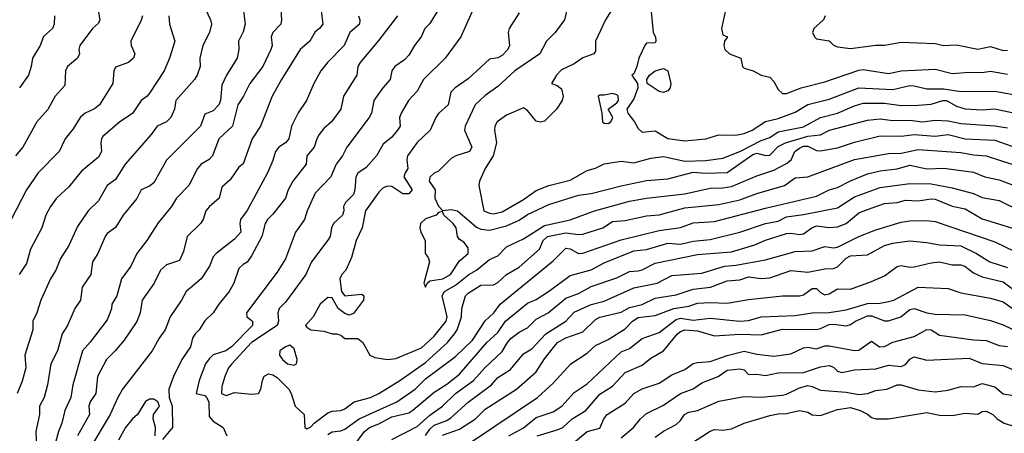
# Model space of a CAD drawing. Header units: metres. Extents: x -46681 to -43747, y -240911 to -237677.
# Tile 658 of 1056: x -45609 to -45493, y -238497 to -238448. Entities that reach past the tile are written whole.
import ezdxf

# ---------------------------------------------------------------- set-up
doc = ezdxf.new("R2010")
doc.units = ezdxf.units.M
doc.layers.add('CONTOUR_INDEX', color=1, linetype='Continuous')
doc.layers.add('CONTOUR_INTER', color=3, linetype='Continuous')

msp = doc.modelspace()

# ---------------------------------------------------------------- linework, layer by layer
at = {"layer": 'CONTOUR_INDEX'}
for points, elevation in [([(-45544.39, -238447.02), (-45544.76, -238448.52), (-45545.86, -238450.02), (-45546.86, -238451.02), (-45547.67, -238452.52), (-45550.6, -238454.51), (-45552.6, -238456.36), (-45554.1, -238457.43), (-45555.26, -238458.52), (-45556.45, -238461.02), (-45556.51, -238461.52), (-45555.67, -238463.52), (-45555.94, -238464.02), (-45557.55, -238464.52), (-45558.1, -238464.85), (-45559.6, -238466.35), (-45560.1, -238466.58), (-45560.6, -238467.06), (-45560.67, -238467.52), (-45560, -238468.52), (-45560.02, -238469.52), (-45559.6, -238470.46), (-45559.1, -238470.99), (-45558.1, -238470.85), (-45557.36, -238471.02), (-45555.1, -238472.94), (-45554.6, -238473.17), (-45553.6, -238473.28), (-45551.6, -238472.77), (-45550.1, -238472.12), (-45549.1, -238471.46), (-45546.6, -238470.27), (-45543.1, -238469.16), (-45541.6, -238468.96), (-45538.1, -238468.05), (-45535.1, -238467.45), (-45532.6, -238467.23), (-45529.6, -238466.44), (-45528.1, -238466.56), (-45525.6, -238466.51), (-45522.6, -238464.39), (-45522.1, -238464.21), (-45521.1, -238464.48), (-45520.6, -238464.44), (-45519.6, -238463.44), (-45518.73, -238463.02), (-45516.1, -238462.2), (-45514.6, -238462.04), (-45513.55, -238461.52), (-45509.1, -238460.34), (-45507.6, -238460.17), (-45506.1, -238460.36), (-45504.1, -238460.32), (-45502.6, -238460.52), (-45501.1, -238460.33), (-45499.6, -238460.39), (-45498.1, -238460.72), (-45494.1, -238460.98), (-45492.6, -238461.24)], 75), ([(-45591.32, -238448.02), (-45591.25, -238449.02), (-45590.62, -238451.02), (-45591.26, -238453.02), (-45591.89, -238454.52), (-45593.6, -238457.13), (-45593.89, -238457.52), (-45594.6, -238458.03), (-45595.6, -238459.54), (-45597.1, -238460.51), (-45599.1, -238462.27), (-45599.27, -238462.52), (-45599.33, -238463.02), (-45599.28, -238464.02), (-45599.6, -238464.68), (-45601.6, -238466.34), (-45603.1, -238468.17), (-45604.55, -238469.52), (-45605.28, -238470.52), (-45605.82, -238471.52), (-45606.27, -238473.02), (-45607.63, -238475.52), (-45608.1, -238477.2), (-45608.97, -238478.52)], 85), ([(-45568.99, -238448.02), (-45568.85, -238448.52), (-45568.89, -238449.02), (-45570.01, -238450.02), (-45570.68, -238451.52), (-45572.67, -238453.52), (-45573.43, -238454.52), (-45574.25, -238456.02), (-45575.12, -238458.02), (-45576.1, -238459.47), (-45576.91, -238461.02), (-45577.2, -238462.52), (-45577.6, -238463), (-45578.38, -238463.52), (-45578.78, -238464.02), (-45579.1, -238465.08), (-45579.73, -238466.52), (-45582.1, -238470.96), (-45582.9, -238472.02), (-45582.98, -238472.52), (-45582.88, -238473.52), (-45583.6, -238474.36), (-45585.75, -238476.02), (-45586.1, -238476.45), (-45586.53, -238477.52), (-45587.52, -238479.02), (-45589.3, -238480.52), (-45589.83, -238481.52), (-45591.18, -238483.52), (-45591.75, -238485.02), (-45592.49, -238486.02), (-45593.29, -238487.52), (-45596.78, -238492.02), (-45597.35, -238493.02), (-45598.23, -238495.02), (-45600.64, -238499.02)], 80), ([(-45565.1, -238497.94), (-45562.1, -238496.43), (-45560.6, -238495.08), (-45559.12, -238494.02), (-45557.6, -238492.55), (-45555.45, -238491.02), (-45554.12, -238489.52), (-45552.1, -238487.6), (-45551.48, -238486.52), (-45551.03, -238486.02), (-45550.1, -238485.32), (-45549.1, -238484.78), (-45548.1, -238483.79), (-45546.68, -238483.02), (-45544.6, -238481.31), (-45543.1, -238480.74), (-45541.6, -238479.93), (-45538.6, -238478.91), (-45537.1, -238478.15), (-45536.1, -238478.1), (-45535.6, -238477.96), (-45534.1, -238477.17), (-45529.1, -238476.17), (-45525.1, -238475.84), (-45522.33, -238475.02), (-45521.1, -238474.48), (-45518.6, -238473.68), (-45518.1, -238473.64), (-45517.1, -238473.81), (-45516.6, -238473.72), (-45515.64, -238473.02), (-45515.1, -238472.79), (-45513.6, -238472.96), (-45512.6, -238472.88), (-45511.6, -238472.49), (-45510.1, -238471.26), (-45509.1, -238470.85), (-45507.1, -238470.13), (-45505.6, -238470.02), (-45504.6, -238469.75), (-45503.1, -238469.82), (-45501.6, -238469.59), (-45501.1, -238469.65), (-45499.1, -238470.45), (-45497.6, -238470.78), (-45495.6, -238471.96), (-45491.6, -238473.18)], 80), ([(-45559.6, -238471.2), (-45559.88, -238471.52), (-45561.1, -238471.94), (-45561.7, -238472.52), (-45561.78, -238473.02), (-45561.67, -238473.52), (-45561.14, -238474.52), (-45561.14, -238476.02), (-45560.8, -238476.52), (-45560.65, -238477.02), (-45561.33, -238479.52), (-45561.1, -238479.99), (-45560.92, -238479.52), (-45560.6, -238479.26), (-45559.09, -238479.02), (-45558.17, -238478.52), (-45557.1, -238476.89), (-45556.08, -238476.02), (-45556.1, -238475.39), (-45556.6, -238474.7), (-45557.1, -238474.39), (-45557.35, -238474.02), (-45557.52, -238473.02), (-45557.87, -238472.52), (-45558.98, -238471.52), (-45559.1, -238471.09), (-45559.6, -238471.2)], 75), ([(-45547.98, -238497.52), (-45545.6, -238496.83), (-45544.94, -238496.52), (-45543.87, -238495.52), (-45542.24, -238494.52), (-45540.6, -238492.62), (-45539.1, -238491.66), (-45537.6, -238490.05), (-45535.6, -238489.2), (-45534.6, -238488.37), (-45533.1, -238487.52), (-45531.47, -238485.52), (-45531.1, -238485.21), (-45530.6, -238485.04), (-45529.1, -238485.15), (-45527.1, -238485.74), (-45524.1, -238485.56), (-45521.6, -238485.63), (-45519.1, -238484.96), (-45515.1, -238484.98), (-45514.6, -238484.88), (-45513.6, -238484.4), (-45513.1, -238484.35), (-45511.6, -238484.57), (-45511.1, -238484.42), (-45510.49, -238484.02), (-45509.1, -238483.4), (-45508.6, -238483.39), (-45507.1, -238483.98), (-45506.6, -238483.99), (-45505.16, -238483.52), (-45504.1, -238482.65), (-45503.6, -238482.5), (-45502.09, -238483.02), (-45501.1, -238483.2), (-45497.6, -238483.28), (-45494.6, -238483.93), (-45493.1, -238484.45), (-45490.91, -238485.52)], 85)]:
    msp.add_lwpolyline(points, dxfattribs=dict(at, elevation=elevation))
at = {"layer": 'CONTOUR_INTER'}
for points, elevation in [([(-45599.83, -238446.52), (-45599.46, -238448.52), (-45599.6, -238448.9), (-45600.31, -238449.52), (-45601.82, -238451.52), (-45601.93, -238452.02), (-45601.85, -238452.52), (-45602.09, -238453.02), (-45603.25, -238454.02), (-45603.51, -238454.52), (-45603.6, -238456.24), (-45604.72, -238457.52), (-45605.6, -238459.06), (-45606.89, -238460.52), (-45608.52, -238463.52), (-45609.37, -238464.52)], 87), ([(-45587.37, -238446.52), (-45586.44, -238448.52), (-45586.33, -238449.02), (-45586.54, -238450.02), (-45587.34, -238451.52), (-45587.68, -238453.02), (-45587.65, -238454.02), (-45587.99, -238455.02), (-45588.3, -238455.52), (-45590.53, -238458.02), (-45590.67, -238459.02), (-45591.1, -238460.03), (-45591.6, -238460.51), (-45592.7, -238461.02), (-45593.42, -238462.02), (-45596.46, -238465.52), (-45597.6, -238467.32), (-45598.6, -238468.01), (-45599.6, -238469.82), (-45600.82, -238471.02), (-45602.1, -238472.85), (-45603.1, -238475.09), (-45604.1, -238476.64), (-45604.63, -238478.02), (-45605.26, -238479.02), (-45606.41, -238481.52), (-45606.87, -238483.02), (-45607.35, -238484.02), (-45607.34, -238485.02), (-45608.29, -238488.02), (-45608.18, -238489.52), (-45608.6, -238491.1), (-45609.21, -238492.52)], 84), ([(-45582.67, -238446.52), (-45582.35, -238449.02), (-45582.6, -238449.93), (-45583.12, -238451.02), (-45583.11, -238452.02), (-45583.28, -238453.02), (-45584.56, -238455.02), (-45585.1, -238456.21), (-45585.25, -238458.02), (-45585.46, -238458.52), (-45586.1, -238459.22), (-45587.1, -238459.64), (-45587.59, -238461.02), (-45591.6, -238465.06), (-45593.1, -238467.7), (-45593.6, -238468.11), (-45594.61, -238468.52), (-45595.1, -238469.56), (-45596.73, -238471.52), (-45597.6, -238472.98), (-45598.6, -238473.7), (-45598.82, -238474.02), (-45599.69, -238476.02), (-45600.31, -238477.02), (-45600.52, -238478.52), (-45601.54, -238480.02), (-45601.73, -238481.52), (-45602.4, -238482.52), (-45603.26, -238484.52), (-45603.91, -238485.52), (-45604.44, -238487.52), (-45605.23, -238489.02), (-45605.62, -238491.52), (-45606, -238493.02), (-45606.55, -238494.02), (-45606.57, -238495.02), (-45607.01, -238497.02), (-45606.91, -238499.02)], 83), ([(-45578.23, -238446.02), (-45578.08, -238448.52), (-45578.17, -238449.02), (-45579.09, -238450.02), (-45579.29, -238450.52), (-45579.18, -238451.52), (-45579.33, -238452.02), (-45580.29, -238454.02), (-45581.81, -238456.02), (-45582.55, -238457.52), (-45583.23, -238458.52), (-45583.86, -238461.02), (-45585.46, -238462.52), (-45586.18, -238464.52), (-45586.6, -238464.98), (-45587.53, -238465.52), (-45587.96, -238466.02), (-45588.98, -238468.02), (-45590.44, -238469.52), (-45591.03, -238470.52), (-45592.6, -238472.43), (-45593.91, -238474.52), (-45595.09, -238476.02), (-45595.83, -238477.52), (-45596.91, -238479.02), (-45597.45, -238481.02), (-45598.03, -238482.02), (-45598.1, -238482.57), (-45598.6, -238483.86), (-45600.6, -238486.49), (-45601.52, -238487.52), (-45602.65, -238491.52), (-45602.86, -238493.02), (-45603.6, -238494.52), (-45603.92, -238496.02), (-45604.34, -238497.02), (-45605.1, -238499.87)], 82), ([(-45573.51, -238446.52), (-45573.2, -238449.02), (-45573.58, -238449.52), (-45574.1, -238449.92), (-45574.74, -238451.02), (-45575.88, -238452.02), (-45578.06, -238455.52), (-45579.17, -238457.52), (-45580.56, -238461.02), (-45581.53, -238462.52), (-45582.6, -238465.47), (-45583.1, -238465.87), (-45584.1, -238467.35), (-45585.1, -238468.24), (-45585.42, -238469.52), (-45586.6, -238470.53), (-45586.99, -238471.02), (-45587.29, -238472.02), (-45587.6, -238472.51), (-45589.18, -238474.02), (-45589.6, -238475.8), (-45590.1, -238476.85), (-45591.6, -238477.38), (-45592.31, -238478.02), (-45593.07, -238479.52), (-45594.48, -238481.52), (-45594.72, -238483.02), (-45595.1, -238484.06), (-45596.6, -238486.25), (-45597.64, -238487.52), (-45598.69, -238488.52), (-45599.72, -238490.52), (-45599.92, -238492.52), (-45600.58, -238493.52), (-45600.76, -238494.02), (-45600.69, -238495.02), (-45602.1, -238497.54)], 81), ([(-45559.42, -238447.02), (-45560.6, -238448.93), (-45561.18, -238449.52), (-45561.62, -238450.52), (-45562.42, -238451.52), (-45563.1, -238452.67), (-45563.6, -238453.21), (-45564.73, -238454.02), (-45565.07, -238454.52), (-45565.28, -238455.52), (-45566.16, -238456.52), (-45567.22, -238458.02), (-45567.48, -238459.52), (-45567.75, -238460.02), (-45570.39, -238463.52), (-45570.9, -238464.52), (-45571.64, -238465.52), (-45572.26, -238467.02), (-45574.1, -238468.94), (-45575.05, -238471.02), (-45575.37, -238472.02), (-45576.41, -238473.52), (-45577.6, -238476.68), (-45578.6, -238478.25), (-45582.21, -238483.02), (-45582.15, -238483.52), (-45581.5, -238484.02), (-45581.49, -238484.52), (-45583.96, -238487.02), (-45584.61, -238487.52), (-45586.1, -238487.99), (-45586.6, -238488.43), (-45587.01, -238489.02), (-45587.76, -238491.02), (-45588.12, -238492.52), (-45587.1, -238492.76), (-45586.89, -238493.02), (-45586.61, -238493.52), (-45586.6, -238495.23), (-45586.1, -238495.8), (-45584.95, -238496.52), (-45584.49, -238497.52)], 78), ([(-45538.99, -238447.02), (-45539.92, -238448.52), (-45541.1, -238451.02), (-45541.1, -238452.21), (-45541.3, -238452.52), (-45542.6, -238453), (-45543.6, -238453.69), (-45545.1, -238454.39), (-45545.7, -238455.02), (-45546.28, -238456.02), (-45545.6, -238456.26), (-45545.1, -238456.65), (-45544.91, -238457.52), (-45545.04, -238458.02), (-45545.68, -238459.02), (-45547.1, -238460.46), (-45547.6, -238460.58), (-45548.1, -238460.45), (-45549.1, -238459.19), (-45549.6, -238458.88), (-45551.6, -238459.75), (-45552.7, -238460.52), (-45552.95, -238461.02), (-45552.99, -238461.52), (-45552.77, -238463.02), (-45553.17, -238464.52), (-45554.1, -238466.02), (-45554.78, -238467.52), (-45554.84, -238468.02), (-45554.25, -238471.02), (-45553.6, -238471.3), (-45553.1, -238471.37), (-45552.1, -238471.12), (-45549.6, -238469.68), (-45548.1, -238468.61), (-45546.6, -238468.03), (-45544.1, -238467.4), (-45542.1, -238466.28), (-45541.1, -238465.98), (-45540.1, -238465.48), (-45538.1, -238465.15), (-45536.6, -238465.35), (-45534.6, -238464.8), (-45533.1, -238464.63), (-45530.6, -238465.15), (-45528.1, -238465.09), (-45526.1, -238464.81), (-45524.1, -238464.03), (-45521.6, -238462.71), (-45520.6, -238462.38), (-45519.6, -238461.72), (-45516.6, -238461.13), (-45514.6, -238460.01), (-45512.6, -238459.49), (-45510.6, -238458.63), (-45509.6, -238458.34), (-45507.1, -238458.32), (-45505.1, -238458.59), (-45503.1, -238458.55), (-45501.6, -238458.43), (-45500.22, -238458.02), (-45499.79, -238458.02), (-45498.6, -238458.69), (-45497.6, -238459.01), (-45495.6, -238459.13), (-45494.1, -238459), (-45490.6, -238459.74)], 74), ([(-45525.72, -238447.02), (-45526.28, -238449.52), (-45526.1, -238450.29), (-45525.56, -238450.52), (-45525.92, -238451.02), (-45526, -238451.52), (-45525.86, -238452.02), (-45525.33, -238452.52), (-45523.99, -238453.02), (-45523.79, -238454.02), (-45523.6, -238454.19), (-45522.53, -238454.52), (-45521.6, -238455.04), (-45520.6, -238455.27), (-45520.1, -238455.78), (-45519.6, -238456.73), (-45519.1, -238457.19), (-45518.6, -238457.2), (-45516.88, -238456.52), (-45514.1, -238455.8), (-45510.1, -238454.44), (-45509.6, -238454.38), (-45506.6, -238454.83), (-45505.1, -238454.53), (-45501.1, -238454.31), (-45499.1, -238454.82), (-45497.1, -238454.67), (-45495.6, -238454.73), (-45494.6, -238454.54), (-45492.6, -238454.9)], 72), ([(-45594.45, -238448.02), (-45594.6, -238448.56), (-45595.8, -238451.02), (-45595.76, -238451.52), (-45595.35, -238452.52), (-45595.49, -238453.02), (-45596.1, -238453.53), (-45597.6, -238454.09), (-45597.8, -238454.52), (-45597.92, -238456.02), (-45599.51, -238458.52), (-45600.1, -238458.98), (-45601.19, -238459.52), (-45601.78, -238460.02), (-45602.6, -238461.37), (-45603.56, -238462.52), (-45604.24, -238464.02), (-45606.72, -238466.52), (-45608.1, -238468.55), (-45609.9, -238472.02)], 86), ([(-45604.79, -238448.02), (-45604.84, -238449.02), (-45605.03, -238449.52), (-45606.1, -238450.49), (-45606.49, -238451.52), (-45607.39, -238453.02), (-45607.55, -238454.02), (-45607.87, -238455.02), (-45608.91, -238456.52)], 88), ([(-45564.41, -238448.02), (-45566.6, -238450.92), (-45568.82, -238453.52), (-45569.07, -238454.02), (-45569.19, -238455.02), (-45570.79, -238457.52), (-45571.1, -238459.02), (-45572.19, -238460.52), (-45573.1, -238461.33), (-45573.65, -238462.02), (-45573.93, -238462.52), (-45574.21, -238463.52), (-45575.09, -238464.52), (-45575.17, -238465.52), (-45576.73, -238467.52), (-45577.28, -238468.52), (-45577.62, -238469.52), (-45579.1, -238471.41), (-45579.73, -238472.02), (-45579.99, -238472.52), (-45580.37, -238474.02), (-45581.6, -238476.33), (-45582.1, -238477.07), (-45582.6, -238477.34), (-45583.1, -238477.81), (-45583.67, -238479.52), (-45584.22, -238480.52), (-45585.46, -238482.02), (-45586.1, -238483.02), (-45587.1, -238483.96), (-45587.75, -238485.02), (-45588.23, -238485.52), (-45588.56, -238486.02), (-45588.78, -238487.02), (-45589.81, -238488.52), (-45590.79, -238490.52), (-45591.33, -238492.02), (-45591.31, -238493.02), (-45590.96, -238494.02), (-45590.89, -238496.52), (-45592.1, -238497.94)], 79), ([(-45555.64, -238447.52), (-45556.97, -238450.52), (-45558.79, -238453.02), (-45561.35, -238455.52), (-45562.1, -238456.93), (-45563.12, -238458.02), (-45563.98, -238459.52), (-45564.17, -238460.02), (-45564.09, -238461.02), (-45564.42, -238461.52), (-45565.1, -238462.32), (-45566.1, -238463.14), (-45566.87, -238464.52), (-45568.1, -238465.89), (-45569.1, -238466.59), (-45569.31, -238467.02), (-45569.42, -238468.52), (-45569.6, -238469.09), (-45570.54, -238470.02), (-45570.77, -238470.52), (-45570.75, -238471.02), (-45570.91, -238471.52), (-45571.94, -238472.52), (-45572.2, -238473.02), (-45572.35, -238474.02), (-45572.6, -238474.48), (-45574.56, -238477.02), (-45575.21, -238478.52), (-45577.6, -238481.77), (-45578.34, -238482.52), (-45578.51, -238483.02), (-45578.41, -238484.02), (-45578.58, -238484.52), (-45581.6, -238486.51), (-45583.92, -238489.02), (-45584.3, -238489.52), (-45584.73, -238490.52), (-45585.1, -238491.71), (-45585.14, -238492.52), (-45584.6, -238492.78), (-45583.6, -238492.41), (-45581.6, -238492.61), (-45580.8, -238492.52), (-45580.49, -238492.02), (-45580.31, -238491.02), (-45580.1, -238490.51), (-45579.6, -238490.23), (-45579.1, -238490.33), (-45578.6, -238490.63), (-45577.21, -238492.02), (-45576.93, -238492.52), (-45576.48, -238494.02), (-45575.4, -238495.02), (-45575.32, -238496.52), (-45575.1, -238496.71), (-45574.6, -238496.46), (-45574.24, -238496.02), (-45572.6, -238494.82), (-45572.1, -238494.61), (-45571.1, -238494.55), (-45570.6, -238494.34), (-45569.53, -238493.52), (-45567.6, -238492.99), (-45566.6, -238492.52), (-45564.14, -238491.02), (-45561.1, -238488.9), (-45558.51, -238486.52), (-45557.69, -238485.52), (-45557.4, -238485.02), (-45556.9, -238483.52), (-45556.84, -238482.52), (-45556.4, -238481.02), (-45556.1, -238480.7), (-45554.6, -238479.77), (-45553.1, -238479.74), (-45552.6, -238479.45), (-45551.57, -238478.52), (-45550.1, -238477.63), (-45547.71, -238475.52), (-45547.25, -238474.52), (-45546.75, -238474.02), (-45544.6, -238473.6), (-45543.1, -238473.8), (-45542.6, -238473.75), (-45540.26, -238473.02), (-45539.1, -238472.27), (-45537.6, -238472.17), (-45535.1, -238471.59), (-45533.6, -238471.47), (-45530.6, -238470.66), (-45526.6, -238470.28), (-45524.1, -238469.73), (-45522.1, -238468.96), (-45518.85, -238468.02), (-45517.6, -238467.11), (-45516.1, -238466.99), (-45510.6, -238464.95), (-45506.6, -238464.24), (-45505.1, -238464.22), (-45503.1, -238463.8), (-45498.1, -238464.13), (-45496.6, -238464.42), (-45495.1, -238464.54), (-45492.1, -238465.51)], 77), ([(-45550.1, -238447.69), (-45551.25, -238449.52), (-45551.38, -238450.02), (-45551.22, -238451.52), (-45551.43, -238452.02), (-45552.1, -238452.73), (-45552.6, -238452.97), (-45553.6, -238453.16), (-45556.1, -238455.48), (-45557.64, -238456.52), (-45558.14, -238457.02), (-45558.44, -238458.52), (-45559.6, -238459.54), (-45559.92, -238460.02), (-45560.56, -238461.52), (-45562.1, -238462.96), (-45563.24, -238464.52), (-45563.31, -238465.02), (-45563.18, -238466.02), (-45563.53, -238466.52), (-45563.66, -238467.02), (-45562.67, -238468.52), (-45563.07, -238469.02), (-45563.79, -238469.02), (-45565.1, -238468.15), (-45565.6, -238468.09), (-45566.1, -238468.31), (-45566.6, -238468.8), (-45568.2, -238471.02), (-45568.56, -238473.02), (-45569.27, -238474.52), (-45569.82, -238476.52), (-45570.51, -238478.02), (-45570.96, -238478.52), (-45571.21, -238479.02), (-45571.01, -238480.52), (-45570.6, -238481.01), (-45568.6, -238480.83), (-45568.37, -238481.02), (-45568.41, -238481.52), (-45569.6, -238483.11), (-45570.1, -238483.3), (-45570.6, -238483.12), (-45571.42, -238482.52), (-45572.1, -238481.28), (-45572.6, -238481.23), (-45573.52, -238482.02), (-45574.34, -238483.52), (-45575.23, -238484.52), (-45575.1, -238484.73), (-45574.6, -238485.02), (-45573.1, -238485.18), (-45572.1, -238485.52), (-45571.6, -238485.52), (-45571.1, -238485.67), (-45570.6, -238486.06), (-45569.1, -238486.06), (-45568.49, -238486.52), (-45567.66, -238488.02), (-45567.1, -238488.3), (-45565.6, -238488.53), (-45564.6, -238488.4), (-45561.6, -238487.14), (-45560.1, -238485.76), (-45558.68, -238484.02), (-45558.57, -238483.52), (-45559.14, -238481.02), (-45558.9, -238480.52), (-45557.6, -238479.77), (-45556.02, -238478.52), (-45555.1, -238478.01), (-45553.6, -238476.74), (-45552.6, -238476.3), (-45551.6, -238475.26), (-45549.6, -238474.33), (-45547.1, -238472.74), (-45544.1, -238472.09), (-45541.21, -238471.02), (-45537.1, -238469.88), (-45535.1, -238469.52), (-45530.6, -238469.02), (-45527.6, -238468.36), (-45526.1, -238468.31), (-45525.1, -238468.13), (-45522.1, -238466.89), (-45520.1, -238466.22), (-45518.6, -238465.42), (-45518.06, -238465.02), (-45517.63, -238464.02), (-45517.1, -238463.61), (-45516.6, -238463.41), (-45516.1, -238463.4), (-45515.1, -238463.9), (-45514.6, -238463.93), (-45512.6, -238463.59), (-45510.6, -238462.94), (-45507.6, -238462.19), (-45505.1, -238462.21), (-45503.6, -238462.01), (-45501.1, -238462.21), (-45499.6, -238462.02), (-45497.6, -238462.54), (-45494.1, -238462.69), (-45490.1, -238464.09)], 76), ([(-45534.56, -238447.52), (-45534.31, -238450.02), (-45534.05, -238450.52), (-45533.99, -238451.02), (-45534.1, -238451.2), (-45535.1, -238451.26), (-45535.31, -238451.52), (-45536.02, -238453.02), (-45536.24, -238454.02), (-45536.6, -238454.87), (-45536.83, -238455.02), (-45536.16, -238456.02), (-45536.12, -238456.52), (-45536.6, -238457.8), (-45537.4, -238459.02), (-45537.28, -238459.52), (-45536.5, -238460.52), (-45536.1, -238461.31), (-45535.6, -238461.74), (-45534.1, -238461.57), (-45532.6, -238462.48), (-45530.6, -238462.77), (-45528.1, -238462.52), (-45526.6, -238462.05), (-45524.6, -238462.08), (-45523.6, -238461.91), (-45522.67, -238461.52), (-45521.1, -238460.49), (-45519.6, -238460.14), (-45517.6, -238459.38), (-45516.1, -238458.48), (-45513.6, -238457.85), (-45510.1, -238456.53), (-45506.1, -238456.73), (-45504.1, -238456.26), (-45503.6, -238456.27), (-45502.1, -238456.63), (-45500.1, -238456.65), (-45498.1, -238456.97), (-45494.1, -238456.92), (-45490.6, -238457.54)], 73), ([(-45514.08, -238448.02), (-45514.25, -238448.52), (-45515.39, -238449.52), (-45515.54, -238450.02), (-45515.33, -238450.52), (-45515.1, -238450.74), (-45513.6, -238451), (-45513.1, -238451.48), (-45512.6, -238451.69), (-45511.1, -238451.89), (-45508.1, -238451.51), (-45507.1, -238451.51), (-45505.1, -238451.16), (-45501.1, -238451.3), (-45500.1, -238451.54), (-45498.6, -238451.46), (-45496.1, -238451.98), (-45494.6, -238451.64), (-45493.1, -238452.11), (-45492.6, -238452.08)], 71), ([(-45534.1, -238454.52), (-45533.1, -238454.24), (-45532.59, -238454.52), (-45532.25, -238456.02), (-45532.33, -238456.52), (-45532.6, -238456.89), (-45533.1, -238457.08), (-45533.6, -238456.94), (-45535.04, -238456.02), (-45535.05, -238455.52), (-45534.75, -238455.02), (-45534.1, -238454.52)], 73), ([(-45540.6, -238457.38), (-45540.8, -238457.52), (-45540.36, -238459.52), (-45540.28, -238460.52), (-45540.1, -238460.7), (-45539.6, -238460.72), (-45539.3, -238460.52), (-45539.05, -238460.02), (-45539.62, -238459.02), (-45538.6, -238458.27), (-45538.4, -238458.02), (-45538.45, -238457.52), (-45538.6, -238457.35), (-45539.1, -238457.18), (-45540.1, -238457.4), (-45540.6, -238457.38)], 73), ([(-45572.6, -238497.36), (-45572.1, -238497.05), (-45571.1, -238496.93), (-45570.6, -238496.74), (-45568.93, -238495.52), (-45564.48, -238493.52), (-45562.35, -238492.02), (-45561.1, -238490.82), (-45557.6, -238488.19), (-45555.6, -238486.25), (-45554.1, -238483.98), (-45553.06, -238483.02), (-45552.32, -238482.02), (-45546.1, -238476.91), (-45544.6, -238475.41), (-45544.1, -238475.5), (-45543.12, -238476.02), (-45542.6, -238476.01), (-45538.1, -238474.44), (-45533.6, -238473.31), (-45531.1, -238472.97), (-45529.6, -238472.43), (-45527.1, -238472.26), (-45521.1, -238470.7), (-45515.1, -238469.3), (-45513.6, -238468.53), (-45512.6, -238468.25), (-45511.1, -238467.46), (-45509.1, -238466.64), (-45507.6, -238466.31), (-45505.6, -238466.08), (-45504.1, -238465.62), (-45502.1, -238466.08), (-45500.1, -238465.99), (-45496.6, -238466.44), (-45495.25, -238467.02), (-45493.6, -238467.35), (-45491.6, -238468.09)], 78), ([(-45569.41, -238498.52), (-45568.31, -238497.02), (-45567.7, -238496.52), (-45566.6, -238496.09), (-45565.1, -238495.29), (-45563.1, -238494.8), (-45562.6, -238494.49), (-45560.1, -238492.37), (-45558.6, -238491.45), (-45557.1, -238490.26), (-45553.91, -238486.52), (-45552.6, -238485.34), (-45551.71, -238484.02), (-45549.1, -238481.89), (-45548.1, -238481.44), (-45546.62, -238480.52), (-45544.1, -238478.63), (-45541.6, -238477.96), (-45540.1, -238477.14), (-45536.6, -238475.72), (-45535.1, -238475.56), (-45532.6, -238474.84), (-45531.1, -238474.94), (-45529.6, -238474.57), (-45527.6, -238474.38), (-45524.1, -238473.52), (-45521.1, -238472.52), (-45519.6, -238472.22), (-45518.6, -238471.7), (-45516.6, -238471.43), (-45512.6, -238470.64), (-45510.6, -238469.36), (-45507.6, -238468.26), (-45504.1, -238467.78), (-45501.6, -238467.82), (-45499.1, -238468.3), (-45496.6, -238468.97), (-45495.6, -238469.44), (-45493.6, -238469.8), (-45491.1, -238471)], 79), ([(-45561.1, -238497.5), (-45560.6, -238496.72), (-45560.1, -238496.28), (-45558.6, -238495.7), (-45558.1, -238495.37), (-45556.1, -238493.57), (-45553.33, -238491.52), (-45552.6, -238490.63), (-45551.1, -238489.7), (-45549.6, -238487.87), (-45548.6, -238487.26), (-45546.95, -238485.52), (-45544.6, -238484.02), (-45543.6, -238482.97), (-45541.6, -238482.05), (-45540.1, -238481.66), (-45536.6, -238480.09), (-45533.85, -238479.52), (-45532.1, -238478.62), (-45528.6, -238478.35), (-45525.91, -238477.52), (-45524.6, -238477.41), (-45521.1, -238476.78), (-45517.6, -238475.79), (-45515.6, -238475.71), (-45514.1, -238475.22), (-45513.1, -238475.39), (-45512.6, -238475.29), (-45510.1, -238474.05), (-45508.1, -238473.24), (-45505.1, -238472.36), (-45504.1, -238472.19), (-45502.1, -238472.16), (-45501.1, -238472.27), (-45494.1, -238474.67), (-45490.6, -238476.36)], 81), ([(-45559.1, -238497.43), (-45557.1, -238496.72), (-45555.24, -238495.52), (-45554.1, -238494.38), (-45550.4, -238492.02), (-45548.1, -238489.97), (-45547.1, -238488.45), (-45545.56, -238486.52), (-45544.6, -238485.97), (-45542.6, -238485.25), (-45541.1, -238483.8), (-45540.6, -238483.53), (-45538.1, -238482.97), (-45537.1, -238482.42), (-45535.6, -238482.06), (-45534.1, -238481.3), (-45531.6, -238480.92), (-45529.6, -238480.26), (-45527.56, -238480.02), (-45525.6, -238479.27), (-45524.1, -238479.14), (-45523.1, -238478.78), (-45521.6, -238478.97), (-45520.6, -238478.89), (-45518.1, -238478.06), (-45516.1, -238478.22), (-45514.1, -238477.85), (-45513.1, -238477.82), (-45512.6, -238477.62), (-45511.6, -238476.6), (-45511.1, -238476.33), (-45509.1, -238476.2), (-45507.1, -238475.08), (-45506.1, -238474.81), (-45504.1, -238474.54), (-45502.1, -238474.73), (-45500.6, -238475.03), (-45498.1, -238475.13), (-45496.24, -238476.02), (-45494.67, -238477.02), (-45492.6, -238477.68)], 82), ([(-45555.6, -238498.16), (-45547.95, -238493.02), (-45546.1, -238491.31), (-45543.99, -238489.02), (-45542.1, -238487.77), (-45541.1, -238486.89), (-45539.6, -238486.17), (-45537.6, -238484.9), (-45536.76, -238484.02), (-45536.1, -238483.57), (-45534.1, -238483.35), (-45531.9, -238482.52), (-45530.1, -238482.24), (-45529.1, -238481.91), (-45527.6, -238481.8), (-45525.6, -238481.9), (-45523.1, -238481.44), (-45519.1, -238481.01), (-45517.1, -238481.04), (-45516.6, -238480.89), (-45515.6, -238480.15), (-45515.1, -238480.16), (-45514.6, -238480.64), (-45514.1, -238480.89), (-45513.6, -238480.78), (-45512.6, -238480.21), (-45511.1, -238480.24), (-45508.6, -238479.35), (-45507.1, -238478.67), (-45505.6, -238477.58), (-45505.1, -238477.46), (-45504.1, -238477.65), (-45503.6, -238477.62), (-45501.6, -238477.12), (-45500.6, -238477.01), (-45499.1, -238477.39), (-45498.1, -238477.36), (-45497.62, -238477.52), (-45496.6, -238478.32), (-45495.6, -238478.78), (-45493.1, -238479.38), (-45491.1, -238480.87)], 83), ([(-45551.3, -238497.52), (-45549.6, -238496.59), (-45548.1, -238495.38), (-45546.1, -238494.68), (-45545.05, -238494.02), (-45543.6, -238492.42), (-45542.1, -238491.41), (-45538.1, -238487.63), (-45537.1, -238487.25), (-45535.6, -238486.05), (-45533.6, -238485.33), (-45531.6, -238483.81), (-45531.1, -238483.64), (-45529.6, -238483.89), (-45527.6, -238483.66), (-45524.1, -238484.01), (-45523.1, -238483.93), (-45521.6, -238483.49), (-45517.6, -238483.33), (-45515.6, -238483.02), (-45513.6, -238482.98), (-45511.6, -238482.67), (-45509.1, -238481.93), (-45507.6, -238481.91), (-45506.6, -238481.71), (-45505.98, -238481.52), (-45503.1, -238480.02), (-45499.6, -238480.17), (-45498.1, -238480.69), (-45494.6, -238481.29), (-45493.1, -238481.75), (-45491.1, -238483.15)], 84), ([(-45543.9, -238498.52), (-45542.1, -238497), (-45540.6, -238496.6), (-45540.12, -238495.52), (-45539.75, -238495.02), (-45537.6, -238493.69), (-45536.59, -238492.52), (-45535.6, -238492), (-45533.6, -238491.3), (-45532.1, -238490.34), (-45530.6, -238489.7), (-45529.6, -238489.01), (-45529.1, -238488.88), (-45527.6, -238488.77), (-45525.6, -238488.05), (-45523.6, -238487.54), (-45522.1, -238487.89), (-45520.1, -238488.12), (-45518.1, -238487.86), (-45516.6, -238487.16), (-45516.1, -238487.08), (-45515.1, -238487.29), (-45514.1, -238486.91), (-45513.6, -238486.9), (-45510.6, -238487.47), (-45510.1, -238487.42), (-45508.6, -238486.35), (-45507.67, -238487.02), (-45507.1, -238486.98), (-45506.1, -238486.47), (-45503.6, -238485.8), (-45502.1, -238484.99), (-45501.6, -238485.05), (-45500.6, -238485.65), (-45496.6, -238486.2), (-45495.1, -238486.28), (-45493.6, -238486.87), (-45492.6, -238487.01)], 86), ([(-45577.1, -238486.85), (-45577.6, -238487.04), (-45578.27, -238487.52), (-45578.31, -238488.02), (-45577.95, -238488.52), (-45577.37, -238489.02), (-45576.6, -238489.2), (-45576.32, -238489.02), (-45576.22, -238488.52), (-45576.6, -238487.26), (-45577.1, -238486.85)], 76), ([(-45538.1, -238497.74), (-45536.62, -238496.52), (-45535.81, -238495.52), (-45535.1, -238494.9), (-45533.1, -238493.92), (-45531.1, -238492.54), (-45529.6, -238491.97), (-45528.6, -238491.29), (-45526.65, -238490.52), (-45525.6, -238489.8), (-45524.1, -238489.62), (-45523.6, -238489.73), (-45523.1, -238490.29), (-45522.1, -238490.26), (-45521.1, -238490.43), (-45519.6, -238490.11), (-45516.6, -238490.05), (-45514.6, -238489.38), (-45513.6, -238489.23), (-45513.1, -238489.43), (-45512.6, -238489.9), (-45512.1, -238490.06), (-45510.6, -238489.76), (-45508.1, -238489.62), (-45506.6, -238489.21), (-45505.1, -238489.36), (-45504.6, -238489.1), (-45504.1, -238488.47), (-45503.6, -238488.21), (-45502.1, -238488.59), (-45497.1, -238488.37), (-45495.6, -238488.98), (-45493.1, -238489.22), (-45492.1, -238489.67)], 87), ([(-45534.1, -238497.66), (-45533.1, -238496.96), (-45531.6, -238496.2), (-45531.1, -238495.73), (-45530.63, -238495.02), (-45530.1, -238494.73), (-45529.09, -238494.52), (-45526.6, -238493.45), (-45523.6, -238492.88), (-45521.6, -238492.96), (-45519.1, -238492.74), (-45518.6, -238492.61), (-45517.1, -238491.86), (-45516.1, -238491.61), (-45515.6, -238491.71), (-45514.6, -238492.15), (-45511.6, -238492.38), (-45510.1, -238492.65), (-45509.1, -238492.53), (-45508.1, -238492.18), (-45506.81, -238492.02), (-45505.6, -238491.53), (-45505.1, -238491.52), (-45503.1, -238492.09), (-45501.1, -238492.32), (-45499.6, -238492.14), (-45498.1, -238491.72), (-45496.6, -238491.74), (-45495.6, -238491.34), (-45494.1, -238491.76), (-45493.1, -238492.58), (-45491.6, -238492.81)], 88), ([(-45592.93, -238497.52), (-45592.91, -238496.52), (-45593.19, -238495.52), (-45593.14, -238495.02), (-45592.44, -238494.02), (-45592.64, -238493.52), (-45593.1, -238493.2), (-45593.6, -238493.19), (-45594.1, -238493.49), (-45595.03, -238495.02), (-45595.63, -238495.52), (-45596.43, -238496.52), (-45597.25, -238498.02)], 79), ([(-45530.1, -238498.6), (-45527.6, -238496.99), (-45527.1, -238496.79), (-45526.1, -238496.87), (-45525.1, -238496.71), (-45523.6, -238496.01), (-45520.6, -238495.14), (-45519.6, -238494.93), (-45518.6, -238494.9), (-45517.1, -238494.52), (-45516.1, -238494.73), (-45515.6, -238495.03), (-45514.6, -238495.13), (-45512.6, -238494.42), (-45511.1, -238494.19), (-45509.95, -238494.52), (-45509.1, -238494.95), (-45508.6, -238495.37), (-45508.1, -238495.53), (-45506.6, -238495.52), (-45502.1, -238494.79), (-45500.6, -238495.08), (-45499.1, -238495.12), (-45497.6, -238494.86), (-45496.1, -238494.97), (-45495.6, -238494.64), (-45495.1, -238494.63), (-45494.34, -238495.02), (-45493.82, -238495.52), (-45492.98, -238496.02), (-45488.1, -238497.59)], 89)]:
    msp.add_lwpolyline(points, dxfattribs=dict(at, elevation=elevation))

doc.saveas('drawing.dxf')
